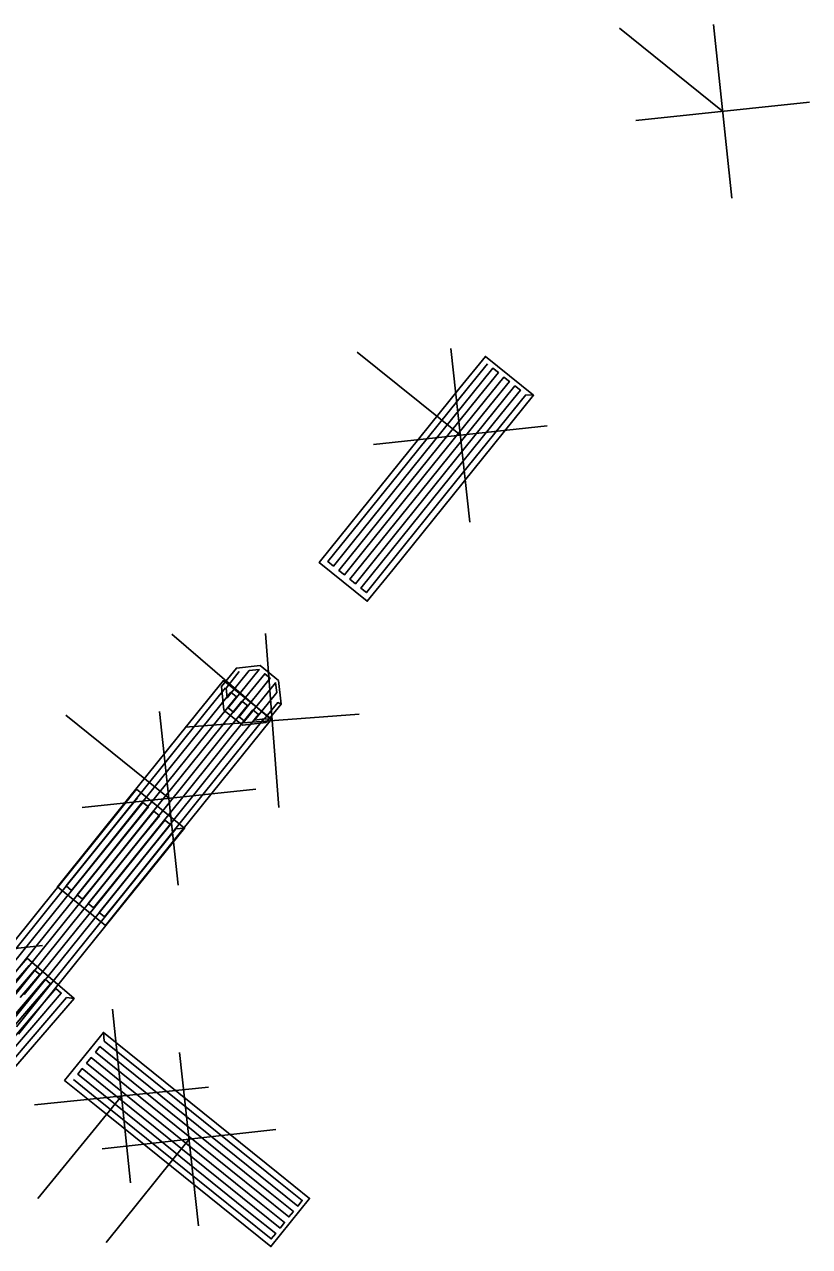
# Model space of a CAD drawing. Extents: x -266179 to -264727, y -1243225 to -1241702.
# Drawn here: x -264736.33 to -264727.43, y -1242415.72 to -1242401.87 of the extents above; entities that cross this region are included whole.
import ezdxf

# ---------------------------------------------------------------- set-up
doc = ezdxf.new("R2010")
doc.units = 0
doc.layers.add('Vrstva 19', color=7, linetype='Continuous')
doc.layers.add('Vrstva 21', color=7, linetype='Continuous')

msp = doc.modelspace()

# ---------------------------------------------------------------- linework, layer by layer
at = {"layer": 'Vrstva 19'}
for points in [[(-264730.56, -1242406.069), (-264731.357, -1242407.057), (-264732.154, -1242408.046), (-264732.443, -1242408.404), (-264732.988, -1242407.965), (-264732.191, -1242406.976), (-264731.394, -1242405.987), (-264731.105, -1242405.629), (-264730.56, -1242406.069), (-264730.646, -1242406.064), (-264731.443, -1242407.052), (-264732.24, -1242408.041), (-264732.453, -1242408.306), (-264732.516, -1242408.256), (-264731.719, -1242407.267), (-264730.922, -1242406.278), (-264730.708, -1242406.013), (-264730.771, -1242405.963), (-264731.568, -1242406.952), (-264732.365, -1242407.941), (-264732.578, -1242408.205), (-264732.64, -1242408.155), (-264731.843, -1242407.166), (-264731.046, -1242406.178), (-264730.833, -1242405.913), (-264730.895, -1242405.863), (-264731.692, -1242406.852), (-264732.489, -1242407.84), (-264732.703, -1242408.105), (-264732.765, -1242408.055), (-264731.968, -1242407.066), (-264731.171, -1242406.077), (-264730.958, -1242405.813), (-264731.02, -1242405.762), (-264731.817, -1242406.751), (-264732.614, -1242407.74), (-264732.827, -1242408.005), (-264732.889, -1242407.954), (-264732.092, -1242406.966), (-264731.295, -1242405.977), (-264731.082, -1242405.712)], [(-264733.42, -1242409.569), (-264733.59, -1242409.779), (-264733.857, -1242409.808), (-264734.067, -1242409.638), (-264734.096, -1242409.371), (-264733.926, -1242409.161), (-264733.659, -1242409.132), (-264733.449, -1242409.302), (-264733.42, -1242409.569), (-264733.457, -1242409.552), (-264733.608, -1242409.738), (-264733.721, -1242409.751), (-264733.47, -1242409.439), (-264733.482, -1242409.327), (-264733.833, -1242409.763), (-264733.895, -1242409.712), (-264733.544, -1242409.276), (-264733.606, -1242409.226), (-264733.958, -1242409.662), (-264734.02, -1242409.612), (-264733.669, -1242409.176), (-264733.781, -1242409.188), (-264734.032, -1242409.5), (-264734.044, -1242409.387), (-264733.894, -1242409.2)], [(-264733.529, -1242409.741), (-264734.325, -1242410.731), (-264735.121, -1242411.72), (-264735.409, -1242412.079), (-264735.955, -1242411.64), (-264735.159, -1242410.65), (-264734.363, -1242409.661), (-264734.074, -1242409.302), (-264733.529, -1242409.741), (-264733.615, -1242409.736), (-264734.411, -1242410.726), (-264735.207, -1242411.715), (-264735.42, -1242411.98), (-264735.482, -1242411.93), (-264734.686, -1242410.941), (-264733.89, -1242409.951), (-264733.677, -1242409.686), (-264733.739, -1242409.636), (-264734.535, -1242410.626), (-264735.331, -1242411.615), (-264735.545, -1242411.88), (-264735.607, -1242411.83), (-264734.811, -1242410.84), (-264734.015, -1242409.851), (-264733.802, -1242409.586), (-264733.864, -1242409.536), (-264734.66, -1242410.525), (-264735.456, -1242411.515), (-264735.669, -1242411.78), (-264735.732, -1242411.73), (-264734.936, -1242410.74), (-264734.14, -1242409.75), (-264733.926, -1242409.486), (-264733.989, -1242409.435), (-264734.785, -1242410.425), (-264735.581, -1242411.415), (-264735.794, -1242411.68), (-264735.856, -1242411.629), (-264735.06, -1242410.64), (-264734.264, -1242409.65), (-264734.051, -1242409.385)], [(-264736.941, -1242412.87), (-264736.144, -1242411.881), (-264735.347, -1242410.893), (-264735.059, -1242410.534), (-264734.514, -1242410.974), (-264734.612, -1242410.984), (-264735.409, -1242411.973), (-264736.206, -1242412.962), (-264736.419, -1242413.227)], [(-264736.855, -1242412.875), (-264736.059, -1242411.886), (-264735.262, -1242410.898), (-264735.048, -1242410.633)], [(-264736.731, -1242412.976), (-264735.934, -1242411.987), (-264735.137, -1242410.998), (-264734.924, -1242410.733), (-264734.986, -1242410.683), (-264735.783, -1242411.672), (-264736.58, -1242412.661)], [(-264736.606, -1242413.076), (-264735.809, -1242412.087), (-264735.012, -1242411.098), (-264734.799, -1242410.834), (-264734.861, -1242410.783), (-264735.658, -1242411.772), (-264736.455, -1242412.761)], [(-264736.482, -1242413.176), (-264735.685, -1242412.188), (-264734.888, -1242411.199), (-264734.674, -1242410.934), (-264734.737, -1242410.884), (-264735.534, -1242411.873), (-264736.331, -1242412.861)], [(-264734.514, -1242410.974), (-264735.311, -1242411.962), (-264736.108, -1242412.951), (-264736.396, -1242413.309)], [(-264736.596, -1242412.796), (-264736.296, -1242412.447), (-264735.765, -1242412.904), (-264735.851, -1242412.896), (-264736.679, -1242413.859)], [(-264736.376, -1242412.893), (-264736.154, -1242412.635), (-264736.215, -1242412.583), (-264737.043, -1242413.546)], [(-264736.497, -1242412.789), (-264736.275, -1242412.531)], [(-264737.083, -1242413.96), (-264736.255, -1242412.997), (-264736.033, -1242412.74), (-264736.093, -1242412.687), (-264736.922, -1242413.65)], [(-264736.961, -1242414.064), (-264736.133, -1242413.102), (-264735.911, -1242412.844), (-264735.972, -1242412.792), (-264736.8, -1242413.755)], [(-264735.765, -1242412.904), (-264736.593, -1242413.867)], [(-264735.433, -1242413.29), (-264734.444, -1242414.087), (-264733.455, -1242414.884), (-264733.097, -1242415.172), (-264733.536, -1242415.717), (-264734.525, -1242414.92), (-264735.514, -1242414.124), (-264735.873, -1242413.835), (-264735.433, -1242413.29), (-264735.423, -1242413.388), (-264734.434, -1242414.185), (-264733.445, -1242414.982), (-264733.18, -1242415.195), (-264733.23, -1242415.258), (-264734.219, -1242414.461), (-264735.208, -1242413.664), (-264735.473, -1242413.451), (-264735.523, -1242413.513), (-264734.534, -1242414.31), (-264733.545, -1242415.107), (-264733.28, -1242415.32), (-264733.331, -1242415.382), (-264734.32, -1242414.585), (-264735.309, -1242413.789), (-264735.573, -1242413.575), (-264735.624, -1242413.638), (-264734.635, -1242414.434), (-264733.646, -1242415.231), (-264733.381, -1242415.444), (-264733.431, -1242415.507), (-264734.42, -1242414.71), (-264735.409, -1242413.913), (-264735.674, -1242413.7), (-264735.724, -1242413.762), (-264734.735, -1242414.559), (-264733.746, -1242415.356), (-264733.481, -1242415.569), (-264733.531, -1242415.631), (-264734.52, -1242414.835), (-264735.509, -1242414.038), (-264735.774, -1242413.824)]]:
    msp.add_lwpolyline(points, dxfattribs=at)
at = {"layer": 'Vrstva 21'}
for p, q in [((-264728.417, -1242402.851), (-264729.584, -1242401.91)), ((-264728.311, -1242403.836), (-264728.522, -1242401.867)), ((-264727.432, -1242402.746), (-264729.401, -1242402.957)), ((-264731.389, -1242406.522), (-264732.557, -1242405.582)), ((-264731.282, -1242407.506), (-264731.495, -1242405.538)), ((-264730.404, -1242406.415), (-264732.373, -1242406.629)), ((-264733.521, -1242409.756), (-264734.658, -1242408.778)), ((-264733.447, -1242410.743), (-264733.595, -1242408.769)), ((-264734.586, -1242411.622), (-264734.798, -1242409.653)), ((-264734.692, -1242410.637), (-264735.86, -1242409.696)), ((-264732.534, -1242409.682), (-264734.508, -1242409.83)), ((-264733.708, -1242410.532), (-264735.676, -1242410.743)), ((-264736.124, -1242412.307), (-264738.093, -1242412.517)), ((-264735.329, -1242413.026), (-264735.127, -1242414.995)), ((-264734.57, -1242413.516), (-264734.355, -1242415.484)), ((-264734.243, -1242413.91), (-264736.213, -1242414.112)), ((-264735.228, -1242414.011), (-264736.175, -1242415.174)), ((-264733.478, -1242414.392), (-264735.447, -1242414.608)), ((-264734.462, -1242414.5), (-264735.401, -1242415.67))]:
    msp.add_line(p, q, dxfattribs=at)

doc.saveas('drawing.dxf')
